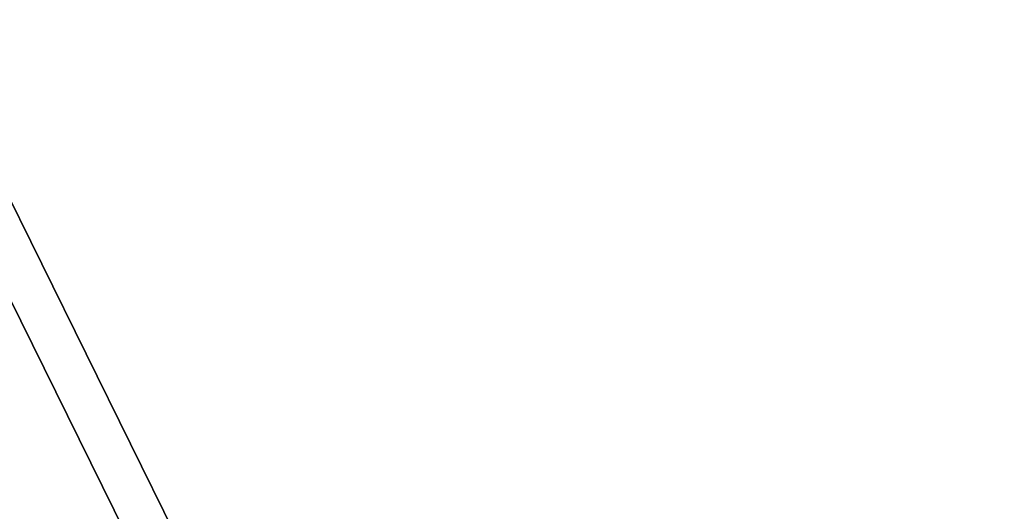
# Model space of a CAD drawing. Header units: millimetres. Extents: x -125 to 171, y -35 to 1363.
# Tile 530 of 656: x -56.035549 to -56.035144, y 1225.69966 to 1225.699862. Entities that reach past the tile are written whole.
import ezdxf

# ---------------------------------------------------------------- set-up
doc = ezdxf.new("R2010")
doc.units = ezdxf.units.MM
doc.header["$LTSCALE"] = 65.185185
for name, color, linetype in [('2575', 7, 'CONTINUOUS'), ('2576', 7, 'CONTINUOUS'), ('2595', 7, 'CONTINUOUS'), ('2596', 7, 'CONTINUOUS')]:
    doc.layers.add(name, color=color, linetype=linetype)

msp = doc.modelspace()

# ---------------------------------------------------------------- linework, layer by layer
at = {"layer": '2575', "linetype": 'CONTINUOUS'}
for points in [[(-56.03567782, 1225.7, 342.16540941), (-56.03568056, 1223.2, 342.16540852), (-54.79962186, 1223.2, 342.16540013), (-56.03567782, 1225.7, 342.16540941)], [(-54.79967065, 1225.7, 342.16541598), (-56.03567782, 1225.7, 342.16540941), (-54.79962186, 1223.2, 342.16540013), (-54.79967065, 1225.7, 342.16541598)]]:
    msp.add_3dface(points, dxfattribs=at)
at = {"layer": '2576', "linetype": 'CONTINUOUS'}
for points in [[(-56.03565758, 1225.7, 338.36116358), (-54.79965041, 1225.7, 338.36117016), (-56.03570637, 1223.2, 338.36117944), (-56.03565758, 1225.7, 338.36116358)], [(-54.79965041, 1225.7, 338.36117016), (-54.79964767, 1223.2, 338.36117105), (-56.03570637, 1223.2, 338.36117944), (-54.79965041, 1225.7, 338.36117016)]]:
    msp.add_3dface(points, dxfattribs=at)
at = {"layer": '2595', "linetype": 'CONTINUOUS'}
for points in [[(-56.03565758, 1225.7, 261.63883642), (-56.03570637, 1223.2, 261.63882056), (-54.79964767, 1223.2, 261.63882895), (-56.03565758, 1225.7, 261.63883642)], [(-54.79965041, 1225.7, 261.63882984), (-56.03565758, 1225.7, 261.63883642), (-54.79964767, 1223.2, 261.63882895), (-54.79965041, 1225.7, 261.63882984)]]:
    msp.add_3dface(points, dxfattribs=at)
at = {"layer": '2596', "linetype": 'CONTINUOUS'}
for points in [[(-56.03567782, 1225.7, 257.83459059), (-54.79967065, 1225.7, 257.83458402), (-56.03568056, 1223.2, 257.83459148), (-56.03567782, 1225.7, 257.83459059)], [(-54.79967065, 1225.7, 257.83458402), (-54.79962186, 1223.2, 257.83459987), (-56.03568056, 1223.2, 257.83459148), (-54.79967065, 1225.7, 257.83458402)]]:
    msp.add_3dface(points, dxfattribs=at)

doc.saveas('drawing.dxf')
